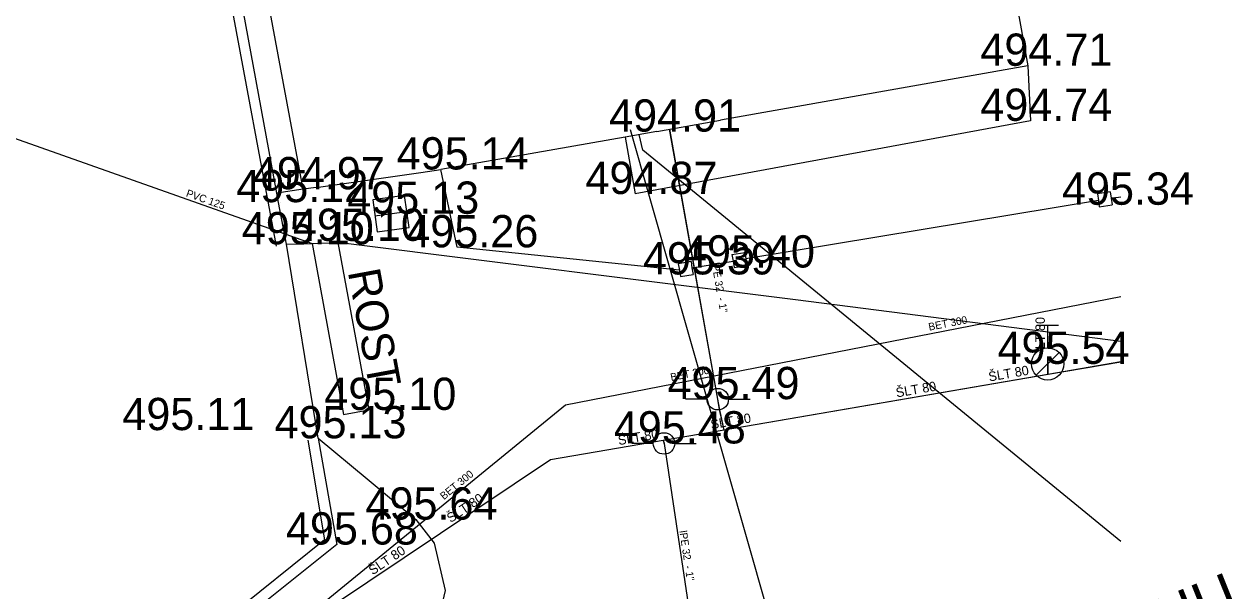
# Model space of a CAD drawing. Extents: x -669642 to -669119, y -1131006 to -1130466.
# Drawn here: x -669215.58 to -669187.46, y -1130603.93 to -1130590.75 of the extents above; entities that cross this region are included whole.
import ezdxf

# ---------------------------------------------------------------- set-up
doc = ezdxf.new("R2010")
doc.units = 0
for name, color, linetype in [('G_Bod_tecka', 7, 'Continuous'), ('G_Bod_vyska', 7, 'Continuous'), ('G_Budovy_Objekty', 7, 'Continuous'), ('G_Budovy_vstupy', 7, 'Continuous'), ('G_Plochy_zpevnene', 7, 'Continuous'), ('G_Ploty', 7, 'Continuous'), ('G_Ploty_vstupy', 7, 'Continuous'), ('G_Popisy_Nazvy', 7, 'Continuous'), ('G_Poznamky_odkaz', 7, 'Continuous'), ('G_Site-kanalizace', 7, 'Continuous'), ('G_Site-vodovod', 7, 'Continuous'), ('G_Z_ELsilove_nadz_kotovane', 7, 'Continuous'), ('G_Z_KANAL_podz_kotovane', 7, 'Continuous'), ('G_Z_KANAL_podz_priblizne', 7, 'Continuous'), ('G_Z_PLYNY_podz_geodeticky', 7, 'Continuous'), ('G_Z_VODA_podz_kotovane', 7, 'Continuous'), ('Vrstva 12', 7, 'Continuous'), ('Vrstva 17', 7, 'Continuous'), ('Vrstva 25', 7, 'Continuous'), ('Vrstva 26', 7, 'Continuous'), ('Vrstva 3', 7, 'Continuous'), ('Vrstva 4', 7, 'Continuous'), ('Vrstva 6', 7, 'Continuous'), ('Vrstva 7', 7, 'Continuous')]:
    doc.layers.add(name, color=color, linetype=linetype)

msp = doc.modelspace()

# ---------------------------------------------------------------- linework, layer by layer
at = {"layer": 'G_Bod_tecka'}
for p, q in [((-669192.25, -1130591.72), (-669192.25, -1130591.72)), ((-669192.19, -1130593), (-669192.19, -1130593)), ((-669200.88, -1130593.25), (-669200.88, -1130593.25)), ((-669205.9, -1130594.13), (-669205.9, -1130594.13)), ((-669209.1, -1130594.59), (-669209.1, -1130594.59)), ((-669201.38, -1130594.7), (-669201.38, -1130594.7)), ((-669209.63, -1130594.89), (-669209.63, -1130594.89)), ((-669190.29, -1130594.95), (-669190.29, -1130594.95)), ((-669207.06, -1130595.16), (-669207.06, -1130595.16)), ((-669209.49, -1130595.87), (-669209.49, -1130595.87)), ((-669208.29, -1130595.79), (-669208.29, -1130595.79)), ((-669205.52, -1130595.94), (-669205.52, -1130595.94)), ((-669199.08, -1130596.41), (-669199.08, -1130596.41)), ((-669200.03, -1130596.57), (-669200.03, -1130596.57)), ((-669191.79, -1130598.65), (-669191.79, -1130598.65)), ((-669199.46, -1130599.47), (-669199.46, -1130599.47)), ((-669207.57, -1130599.72), (-669207.57, -1130599.72)), ((-669212.34, -1130600.19), (-669212.34, -1130600.19)), ((-669208.75, -1130600.38), (-669208.75, -1130600.38)), ((-669200.71, -1130600.5), (-669200.71, -1130600.5)), ((-669206.48, -1130602.27), (-669206.48, -1130602.27)), ((-669208.33, -1130602.85), (-669208.33, -1130602.85))]:
    msp.add_line(p, q, dxfattribs=at)
at = {"layer": 'G_Budovy_Objekty'}
for p, q in [((-669193.61, -1130584.21), (-669192.25, -1130591.72)), ((-669209.1, -1130594.59), (-669210.1, -1130589.18)), ((-669192.25, -1130591.72), (-669199.4, -1130592.98)), ((-669201.61, -1130593.38), (-669205.9, -1130594.13)), ((-669200.88, -1130593.25), (-669201.61, -1130593.38)), ((-669206.36, -1130594.2), (-669205.9, -1130594.13)), ((-669208.8, -1130594.55), (-669209.1, -1130594.59))]:
    msp.add_line(p, q, dxfattribs=at)
at = {"layer": 'G_Budovy_vstupy'}
msp.add_line((-669200.88, -1130593.25), (-669199.4, -1130592.98), dxfattribs=at)
msp.add_lwpolyline([(-669208.8, -1130594.55), (-669206.36, -1130594.2)], dxfattribs=at)
at = {"layer": 'G_Plochy_zpevnene'}
for p, q in [((-669192.25, -1130591.72), (-669192.19, -1130593)), ((-669192.19, -1130593), (-669201.38, -1130594.7)), ((-669201.61, -1130593.38), (-669201.38, -1130594.7)), ((-669209.49, -1130595.87), (-669208.89, -1130595.85)), ((-669208.89, -1130595.85), (-669208.29, -1130595.83)), ((-669208.89, -1130595.85), (-669208.16, -1130599.83)), ((-669208.29, -1130595.83), (-669207.57, -1130599.72)), ((-669208.16, -1130599.83), (-669207.57, -1130599.72))]:
    msp.add_line(p, q, dxfattribs=at)
for points in [[(-669190.087, -1130598.133), (-669197.65, -1130597.16), (-669208.29, -1130595.83)], [(-669208.75, -1130600.38), (-669207.61, -1130601.32), (-669206.48, -1130602.27), (-669206.05, -1130602.82), (-669205.8, -1130603.92), (-669206.04, -1130604.94), (-669207.4, -1130606.65), (-669209.19, -1130608), (-669214.78, -1130611.05), (-669223.19, -1130615.08), (-669227.49, -1130616.82), (-669231.9, -1130618.34), (-669234.93, -1130619.49), (-669235.12, -1130619.56)]]:
    msp.add_lwpolyline(points, dxfattribs=at)
at = {"layer": 'G_Ploty'}
for p, q in [((-669212.28, -1130582.16), (-669209.73, -1130595.91)), ((-669209.71, -1130594.68), (-669211.99, -1130582.33)), ((-669205.52, -1130595.94), (-669205.9, -1130594.13)), ((-669209.1, -1130594.59), (-669209.71, -1130594.68)), ((-669209.67, -1130594.9), (-669209.71, -1130594.68)), ((-669190.34, -1130594.65), (-669190.63, -1130594.7)), ((-669190.63, -1130594.7), (-669190.61, -1130594.85)), ((-669190.34, -1130594.65), (-669190.31, -1130594.8)), ((-669190.31, -1130594.8), (-669190.29, -1130594.95)), ((-669209.49, -1130595.87), (-669209.67, -1130594.9)), ((-669190.61, -1130594.85), (-669198.81, -1130596.21)), ((-669190.61, -1130594.85), (-669190.59, -1130595)), ((-669190.59, -1130595), (-669190.29, -1130594.95)), ((-669200.35, -1130596.47), (-669205.52, -1130595.94)), ((-669199.13, -1130596.11), (-669198.83, -1130596.06)), ((-669199.13, -1130596.11), (-669199.1, -1130596.26)), ((-669198.83, -1130596.06), (-669198.81, -1130596.21)), ((-669198.81, -1130596.21), (-669198.78, -1130596.36)), ((-669200.08, -1130596.27), (-669200.38, -1130596.32)), ((-669200.38, -1130596.32), (-669200.35, -1130596.47)), ((-669200.35, -1130596.47), (-669200.33, -1130596.62)), ((-669200.08, -1130596.27), (-669200.06, -1130596.42)), ((-669200.06, -1130596.42), (-669200.03, -1130596.57)), ((-669199.1, -1130596.26), (-669199.08, -1130596.41)), ((-669199.08, -1130596.41), (-669198.78, -1130596.36)), ((-669200.33, -1130596.62), (-669200.03, -1130596.57)), ((-669208.99, -1130600.42), (-669208.6, -1130602.74)), ((-669208.75, -1130600.38), (-669208.32, -1130602.85)), ((-669208.6, -1130602.74), (-669216.33, -1130608.94)), ((-669208.32, -1130602.85), (-669216.2, -1130609.15))]:
    msp.add_line(p, q, dxfattribs=at)
at = {"layer": 'G_Ploty_vstupy'}
for p, q in [((-669190.31, -1130594.8), (-669190.087, -1130594.764)), ((-669208.75, -1130600.38), (-669209.49, -1130595.87)), ((-669200.06, -1130596.42), (-669199.1, -1130596.26))]:
    msp.add_line(p, q, dxfattribs=at)
at = {"layer": 'G_Site-kanalizace'}
msp.add_line((-669207.432, -1130595.211), (-669206.688, -1130595.109), dxfattribs=at)
msp.add_lwpolyline([(-669207.38, -1130595.582), (-669206.637, -1130595.479), (-669206.74, -1130594.736), (-669207.483, -1130594.839)], close=True, dxfattribs=at)
at = {"layer": 'G_Site-vodovod'}
for p, q in [((-669192.04, -1130597.75), (-669191.54, -1130597.75)), ((-669191.79, -1130598.275), (-669191.79, -1130597.75)), ((-669192.055, -1130598.915), (-669191.525, -1130598.385)), ((-669199.71, -1130599.47), (-669200.21, -1130599.47)), ((-669199.21, -1130599.47), (-669198.71, -1130599.47)), ((-669200.96, -1130600.5), (-669201.46, -1130600.5)), ((-669200.46, -1130600.5), (-669199.96, -1130600.5))]:
    msp.add_line(p, q, dxfattribs=at)
for centre, radius in [((-669191.79, -1130598.65), 0.375), ((-669199.46, -1130599.47), 0.25), ((-669200.71, -1130600.5), 0.25)]:
    msp.add_circle(centre, radius, dxfattribs=at)
at = {"layer": 'G_Z_ELsilove_nadz_kotovane'}
msp.add_lwpolyline([(-669190.087, -1130602.782), (-669201.206, -1130593.678), (-669201.288, -1130593.318)], dxfattribs=at)
at = {"layer": 'G_Z_KANAL_podz_kotovane'}
msp.add_line((-669225.84, -1130589.86), (-669208.89, -1130595.85), dxfattribs=at)
at = {"layer": 'G_Z_KANAL_podz_priblizne'}
msp.add_lwpolyline([(-669254.42, -1130626.32), (-669228.66, -1130620.57), (-669203, -1130599.6), (-669190.087, -1130597.081)], dxfattribs=at)
at = {"layer": 'G_Z_PLYNY_podz_geodeticky'}
msp.add_lwpolyline([(-669201.5, -1130593.2), (-669196.97, -1130609.08)], dxfattribs=at)
at = {"layer": 'G_Z_VODA_podz_kotovane'}
msp.add_line((-669191.78, -1130598.9), (-669191.78, -1130598.48), dxfattribs=at)
for points in [[(-669199.31, -1130600.19), (-669199.42, -1130599.71), (-669199.46, -1130599.47), (-669200.58, -1130593.19)], [(-669190.087, -1130598.609), (-669191.78, -1130598.9), (-669199.31, -1130600.19), (-669200.73, -1130600.43), (-669203.35, -1130600.88), (-669220.34, -1130612.26), (-669232.7, -1130618.9), (-669254.98, -1130624.08), (-669275.83, -1130626.1), (-669278.94, -1130626.4), (-669285, -1130627.12), (-669289.19, -1130627.61), (-669294.13, -1130627.47), (-669320.23, -1130629.57), (-669324.19, -1130629.31), (-669335.63, -1130629.11), (-669379.12, -1130628.35)], [(-669200.73, -1130600.43), (-669200.71, -1130600.49), (-669200.71, -1130600.5), (-669199.67, -1130607.45), (-669198.08, -1130612.79)]]:
    msp.add_lwpolyline(points, dxfattribs=at)
at = {"layer": 'Vrstva 12'}
msp.add_line((-669225.835, -1130589.86), (-669208.892, -1130595.85), dxfattribs=at)
at = {"layer": 'Vrstva 17'}
msp.add_lwpolyline([(-669254.42, -1130626.32), (-669228.66, -1130620.57), (-669203, -1130599.6), (-669190.087, -1130597.081)], dxfattribs=at)
at = {"layer": 'Vrstva 25'}
msp.add_line((-669191.784, -1130598.897), (-669191.784, -1130598.48), dxfattribs=at)
for points in [[(-669199.313, -1130600.19), (-669199.415, -1130599.715), (-669199.459, -1130599.469), (-669200.577, -1130593.192)], [(-669190.087, -1130598.606), (-669191.784, -1130598.897), (-669199.313, -1130600.19), (-669200.733, -1130600.434), (-669203.348, -1130600.883), (-669220.34, -1130612.258), (-669232.701, -1130618.903), (-669254.976, -1130624.076), (-669275.828, -1130626.101), (-669278.938, -1130626.403), (-669284.999, -1130627.117), (-669289.19, -1130627.61), (-669294.131, -1130627.469), (-669320.233, -1130629.567), (-669324.191, -1130629.306), (-669335.635, -1130629.107), (-669379.115, -1130628.353)]]:
    msp.add_lwpolyline(points, dxfattribs=at)
at = {"layer": 'Vrstva 26'}
msp.add_lwpolyline([(-669200.733, -1130600.434), (-669200.713, -1130600.492), (-669200.71, -1130600.5), (-669199.67, -1130607.45), (-669198.08, -1130612.79)], dxfattribs=at)
at = {"layer": 'Vrstva 6'}
for p, q in [((-669199.459, -1130599.469), (-669199.459, -1130599.469)), ((-669200.713, -1130600.492), (-669200.713, -1130600.492))]:
    msp.add_line(p, q, dxfattribs=at)
at = {"layer": 'Vrstva 7'}
msp.add_line((-669191.784, -1130598.48), (-669191.784, -1130598.48), dxfattribs=at)

# ---------------------------------------------------------------- texts
at = {"layer": 'G_Bod_vyska'}
for s, p in [('494.71', (-669193.354, -1130591.72)), ('494.74', (-669193.356, -1130593)), ('494.91', (-669201.986, -1130593.25)), ('495.14', (-669206.924, -1130594.13)), ('494.97', (-669210.268, -1130594.59)), ('494.87', (-669202.536, -1130594.7)), ('495.12', (-669210.654, -1130594.89)), ('495.34', (-669191.456, -1130594.95)), ('495.13', (-669208.074, -1130595.16)), ('495.10', (-669209.336, -1130595.79)), ('495.10', (-669210.526, -1130595.87)), ('495.26', (-669206.7, -1130595.94)), ('495.40', (-669200.268, -1130596.41)), ('495.39', (-669201.198, -1130596.57)), ('495.54', (-669192.956, -1130598.65)), ('495.49', (-669200.628, -1130599.47)), ('495.10', (-669208.606, -1130599.72)), ('495.11', (-669213.303, -1130600.19)), ('495.13', (-669209.764, -1130600.38)), ('495.48', (-669201.876, -1130600.5)), ('495.64', (-669207.65, -1130602.27)), ('495.68', (-669209.5, -1130602.85))]:
    msp.add_text(s, height=0.75, dxfattribs=at).set_placement(p)
at = {"layer": 'G_Popisy_Nazvy'}
msp.add_text('U KOZELUHU', height=1, rotation=21.8448, dxfattribs=at).set_placement((-669195.272, -1130607.615))
at = {"layer": 'G_Poznamky_odkaz'}
msp.add_text('ROST', height=0.75, rotation=280.4683, dxfattribs=at).set_placement((-669208.063, -1130596.504))
at = {"layer": 'Vrstva 3'}
for s, rotation, p in [('PVC 125', 340.5223, (-669211.836, -1130594.753)), ('BET 300', 11.0119, (-669194.544, -1130597.879)), ('BET 300', 11.0184, (-669200.543, -1130599.049)), ('BET 300', 39.2678, (-669205.828, -1130601.82))]:
    msp.add_text(s, height=0.1755, rotation=rotation, dxfattribs=at).set_placement(p)
at = {"layer": 'Vrstva 4'}
for s, height, rotation, p in [('lPE 32  - 1"', 0.17551, 279.9601, (-669199.606, -1130596.308)), ('LT 80', 0.2194, 90.0418, (-669191.855, -1130598.31)), ('ŠLT 80', 0.2194, 9.7247, (-669193.147, -1130599.06)), ('ŠLT 80', 0.2194, 9.7247, (-669195.3, -1130599.43)), ('ŠLT 80', 0.2194, 9.7247, (-669199.607, -1130600.169)), ('ŠLT 80', 0.2194, 9.7247, (-669201.76, -1130600.539)), ('ŠLT 80', 0.2194, 33.7984, (-669205.669, -1130602.352)), ('lPE 32  - 1"', 0.17551, 278.64, (-669200.353, -1130602.537)), ('ŠLT 80', 0.2194, 33.7984, (-669207.484, -1130603.567))]:
    msp.add_text(s, height=height, rotation=rotation, dxfattribs=at).set_placement(p)

doc.saveas('drawing.dxf')
